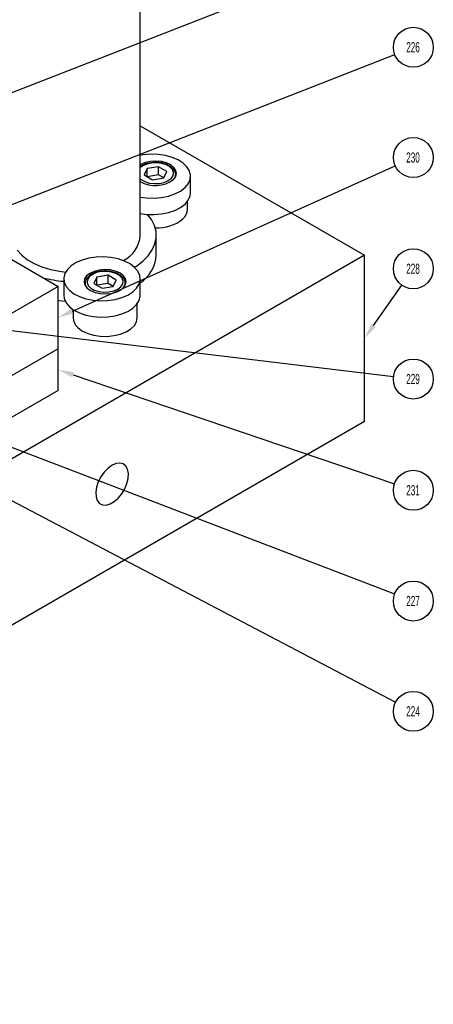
# Model space of a CAD drawing. Header units: inches. Extents: x 1880 to 2363, y -453 to -54.
# Tile 938 of 1056: x 2160.38 to 2164.44, y -431.03 to -421.38. Entities that reach past the tile are written whole.
import ezdxf

# ---------------------------------------------------------------- set-up
doc = ezdxf.new("R2010")
doc.units = ezdxf.units.IN
doc.header["$LTSCALE"] = 0.5
doc.header["$MEASUREMENT"] = 0
for name, color, linetype in [('DST-M-S', 53, 'Continuous'), ('PAD-M-S', 135, 'Continuous'), ('PBU-M-S', 8, 'Continuous'), ('SID-M-S', 105, 'Continuous'), ('SVF-M-S', 8, 'Continuous')]:
    doc.layers.add(name, color=color, linetype=linetype)
doc.styles.add('SLDTEXTSTYLE0', font='TXT', dxfattribs={"width": 0.595745})

msp = doc.modelspace()

# ---------------------------------------------------------------- linework, layer by layer
at = {"layer": 'DST-M-S', "linetype": 'Continuous', "lineweight": 25}
for p, q in [((2161.56613, -422.41551), (2163.76464, -423.68468)), ((2163.76464, -423.68468), (2153.86514, -429.39954)), ((2163.76464, -425.31776), (2163.76464, -423.68468)), ((2163.76464, -425.31776), (2153.86514, -431.03262)), ((2161.24992, -425.77376), (2161.21259, -425.81238)), ((2161.28976, -425.74495), (2161.24992, -425.77376)), ((2161.3296, -425.72776), (2161.28976, -425.74495)), ((2161.36694, -425.72328), (2161.3296, -425.72776)), ((2161.39942, -425.73178), (2161.36694, -425.72328)), ((2161.42502, -425.75273), (2161.39942, -425.73178)), ((2161.44212, -425.78482), (2161.42502, -425.75273)), ((2161.44964, -425.82602), (2161.44212, -425.78482)), ((2161.1801, -425.85839), (2161.15451, -425.90889)), ((2161.21259, -425.81238), (2161.1801, -425.85839)), ((2161.43471, -425.92502), (2161.44712, -425.87376)), ((2161.44712, -425.87376), (2161.44964, -425.82602)), ((2161.13741, -425.96072), (2161.12988, -426.01061)), ((2161.15451, -425.90889), (2161.13741, -425.96072)), ((2161.38392, -426.02523), (2161.4132, -425.97659)), ((2161.4132, -425.97659), (2161.43471, -425.92502)), ((2161.12988, -426.01061), (2161.13241, -426.05544)), ((2161.13241, -426.05544), (2161.14481, -426.09237)), ((2161.30984, -426.10187), (2161.34873, -426.06789)), ((2161.34873, -426.06789), (2161.38392, -426.02523)), ((2161.14481, -426.09237), (2161.16633, -426.11911)), ((2161.16633, -426.11911), (2161.1956, -426.13395)), ((2161.1956, -426.13395), (2161.23079, -426.13597)), ((2161.23079, -426.13597), (2161.26969, -426.12505)), ((2161.26969, -426.12505), (2161.30984, -426.10187))]:
    msp.add_line(p, q, dxfattribs=at)
at = {"layer": 'PAD-M-S', "linetype": 'Continuous', "lineweight": 25}
for p, q in [((2152.62771, -419.29632), (2160.75943, -423.99067)), ((2160.75943, -423.99067), (2159.25683, -424.8581)), ((2160.75943, -424.60307), (2160.75943, -423.99067)), ((2160.75943, -424.60307), (2159.35292, -425.41503))]:
    msp.add_line(p, q, dxfattribs=at)
at = {"layer": 'PBU-M-S', "linetype": 'Continuous', "lineweight": 25}
for p, q in [((2160.75943, -424.60307), (2159.35292, -425.41503)), ((2160.75943, -425.01134), (2160.75943, -424.60307)), ((2160.75943, -425.01134), (2156.16324, -427.66467))]:
    msp.add_line(p, q, dxfattribs=at)
at = {"layer": 'SID-M-S'}
for p, q in [((2157.02628, -423.36747), (2164.06169, -420.62549)), ((2157.87765, -424.13831), (2164.06181, -421.71681)), ((2160.90167, -424.2328), (2164.06561, -422.80759)), ((2163.85429, -424.37355), (2164.13168, -423.97853)), ((2159.40794, -424.3163), (2164.04972, -424.8764)), ((2157.26963, -424.50325), (2164.07071, -428.06806)), ((2157.50324, -424.49987), (2164.06124, -427.0073)), ((2160.90714, -424.85738), (2164.05873, -425.92787))]:
    msp.add_line(p, q, dxfattribs=at)
at = {"layer": 'SID-M-S', "color": 0}
for centre in [(2164.24431, -421.64535), (2164.24431, -422.72709), (2164.24431, -423.81813), (2164.24431, -424.89988), (2164.24431, -425.99091), (2164.24431, -427.0773), (2164.24431, -428.15905)]:
    msp.add_circle(centre, 0.196, dxfattribs=at)
at = {"layer": 'SID-M-S'}
for points in [[(2160.91235, -424.2565), (2160.75943, -424.29687), (2160.91235, -424.2565), (2160.89099, -424.20909)], [(2163.87556, -424.38849), (2163.76464, -424.50122), (2163.87556, -424.38849), (2163.83301, -424.35861)], [(2160.89878, -424.882), (2160.75943, -424.80721), (2160.89878, -424.882), (2160.91551, -424.83276)]]:
    msp.add_solid(points, dxfattribs=at)
at = {"layer": 'SVF-M-S', "linetype": 'Continuous', "lineweight": 25}
for p, q in [((2161.56613, -423.49179), (2161.56613, -419.34761)), ((2161.59605, -422.70051), (2161.56613, -422.70552)), ((2161.66863, -422.69452), (2161.59605, -422.70051)), ((2161.74185, -422.69681), (2161.66863, -422.69452)), ((2161.81288, -422.7073), (2161.74185, -422.69681)), ((2161.879, -422.72559), (2161.81288, -422.7073)), ((2161.57271, -422.79491), (2161.56613, -422.79871)), ((2161.61622, -422.77648), (2161.57271, -422.79491)), ((2161.63079, -422.7913), (2161.59042, -422.80875)), ((2161.63079, -422.7913), (2161.59042, -422.80875)), ((2161.6665, -422.76518), (2161.61622, -422.77648)), ((2161.67804, -422.78113), (2161.63079, -422.7913)), ((2161.67804, -422.78113), (2161.63079, -422.7913)), ((2161.72013, -422.76178), (2161.6665, -422.76518)), ((2161.72834, -422.77906), (2161.67804, -422.78113)), ((2161.72834, -422.77906), (2161.67804, -422.78113)), ((2161.77347, -422.7665), (2161.72013, -422.76178)), ((2161.77761, -422.78524), (2161.72834, -422.77906)), ((2161.77761, -422.78524), (2161.72834, -422.77906)), ((2161.82286, -422.77904), (2161.77347, -422.7665)), ((2161.82187, -422.79919), (2161.77761, -422.78524)), ((2161.82187, -422.79919), (2161.77761, -422.78524)), ((2161.85753, -422.81978), (2161.82187, -422.79919)), ((2161.85753, -422.81978), (2161.82187, -422.79919)), ((2161.86496, -422.79853), (2161.82286, -422.77904)), ((2161.89688, -422.82364), (2161.86496, -422.79853)), ((2161.93766, -422.75098), (2161.879, -422.72559)), ((2161.98662, -422.78249), (2161.93766, -422.75098)), ((2162.024, -422.8189), (2161.98662, -422.78249)), ((2161.58058, -422.80778), (2161.56613, -422.81736)), ((2161.58058, -422.80778), (2161.56613, -422.81736)), ((2161.59042, -422.80875), (2161.56613, -422.82625)), ((2161.59042, -422.80875), (2161.56613, -422.82625)), ((2161.59042, -422.80875), (2161.59042, -422.80875)), ((2161.59042, -422.80875), (2161.59042, -422.80875)), ((2161.63533, -422.83468), (2161.60592, -422.89805)), ((2161.63533, -422.83468), (2161.60592, -422.89805)), ((2161.60592, -422.89805), (2161.68628, -422.94444)), ((2161.60592, -422.89805), (2161.68628, -422.94444)), ((2161.74511, -422.8177), (2161.63533, -422.83468)), ((2161.74511, -422.8177), (2161.63533, -422.83468)), ((2161.63533, -422.91503), (2161.63533, -422.83468)), ((2161.63533, -422.91503), (2161.63533, -422.83468)), ((2161.74511, -422.89806), (2161.63535, -422.91504)), ((2161.74511, -422.89806), (2161.63535, -422.91504)), ((2161.82548, -422.86409), (2161.74511, -422.8177)), ((2161.74511, -422.89806), (2161.74511, -422.8177)), ((2161.82548, -422.86409), (2161.74511, -422.8177)), ((2161.74511, -422.89806), (2161.74511, -422.8177)), ((2161.79604, -422.92747), (2161.74511, -422.89806)), ((2161.79604, -422.92747), (2161.74511, -422.89806)), ((2161.79606, -422.92746), (2161.82548, -422.86409)), ((2161.79606, -422.92746), (2161.82548, -422.86409)), ((2161.88169, -422.84533), (2161.85753, -422.81978)), ((2161.88169, -422.84533), (2161.85753, -422.81978)), ((2161.87119, -422.93009), (2161.88881, -422.90281)), ((2161.87119, -422.93009), (2161.88881, -422.90281)), ((2161.89241, -422.87377), (2161.88169, -422.84533)), ((2161.89241, -422.87377), (2161.88169, -422.84533)), ((2161.88881, -422.90281), (2161.89241, -422.87377)), ((2161.88881, -422.90281), (2161.89241, -422.87377)), ((2161.91645, -422.85267), (2161.89688, -422.82364)), ((2161.91152, -422.90876), (2161.91239, -422.90175)), ((2161.91152, -422.90876), (2161.91239, -422.90175)), ((2161.91239, -422.90175), (2161.91255, -422.89714)), ((2161.91239, -422.90175), (2161.91255, -422.89714)), ((2161.91255, -422.91745), (2161.91255, -422.89714)), ((2161.91255, -422.91745), (2161.91255, -422.89714)), ((2161.91415, -422.91442), (2161.92234, -422.88363)), ((2161.92234, -422.88363), (2161.91645, -422.85267)), ((2162.04835, -422.85883), (2162.024, -422.8189)), ((2162.05873, -422.90073), (2162.04835, -422.85883)), ((2162.05476, -422.94299), (2162.05873, -422.90073)), ((2161.56613, -422.93589), (2161.57387, -422.94236)), ((2161.56613, -422.93589), (2161.57387, -422.94236)), ((2161.57387, -422.94236), (2161.60953, -422.96295)), ((2161.57387, -422.94236), (2161.60953, -422.96295)), ((2161.60953, -422.96295), (2161.65378, -422.9769)), ((2161.60953, -422.96295), (2161.65378, -422.9769)), ((2161.65378, -422.9769), (2161.70306, -422.98308)), ((2161.65378, -422.9769), (2161.70306, -422.98308)), ((2161.68628, -422.94444), (2161.79606, -422.92746)), ((2161.68628, -422.94444), (2161.79606, -422.92746)), ((2161.70306, -422.98308), (2161.75336, -422.98101)), ((2161.70306, -422.98308), (2161.75336, -422.98101)), ((2161.75336, -422.98101), (2161.8006, -422.97083)), ((2161.75336, -422.98101), (2161.8006, -422.97083)), ((2161.8006, -422.97083), (2161.84097, -422.95339)), ((2161.8006, -422.97083), (2161.84097, -422.95339)), ((2161.84097, -422.95339), (2161.87119, -422.93009)), ((2161.84097, -422.95339), (2161.87119, -422.93009)), ((2161.89244, -422.94293), (2161.91415, -422.91442)), ((2161.90399, -422.93028), (2161.91152, -422.90876)), ((2161.90399, -422.93028), (2161.91152, -422.90876)), ((2162.0049, -423.02217), (2162.03658, -422.984)), ((2162.03658, -422.984), (2162.05476, -422.94299)), ((2162.05909, -423.07096), (2162.05909, -422.91022)), ((2161.84326, -423.10587), (2161.90634, -423.0843)), ((2161.90634, -423.0843), (2161.96092, -423.05604)), ((2161.96092, -423.05604), (2162.0049, -423.02217)), ((2162.05476, -423.10373), (2162.05909, -423.07096)), ((2161.56613, -423.11493), (2161.62831, -423.12363)), ((2161.62831, -423.12363), (2161.70152, -423.12593)), ((2161.70152, -423.12593), (2161.7741, -423.11993)), ((2161.7741, -423.11993), (2161.84326, -423.10587)), ((2161.96092, -423.21677), (2162.0049, -423.1829)), ((2162.0049, -423.1829), (2162.03658, -423.14473)), ((2162.03066, -423.23469), (2162.03066, -423.15354)), ((2162.03658, -423.14473), (2162.05476, -423.10373)), ((2161.56613, -423.27566), (2161.62831, -423.28437)), ((2161.62831, -423.28437), (2161.70152, -423.28666)), ((2161.67562, -423.33553), (2161.63752, -423.28512)), ((2161.70152, -423.28666), (2161.7741, -423.28067)), ((2161.7741, -423.28067), (2161.84326, -423.26661)), ((2161.84326, -423.26661), (2161.90634, -423.24504)), ((2161.90634, -423.24504), (2161.96092, -423.21677)), ((2161.7051, -423.39382), (2161.67562, -423.33553)), ((2161.72086, -423.45386), (2161.7051, -423.39382)), ((2161.72262, -423.51457), (2161.72086, -423.45386)), ((2161.68426, -423.6337), (2161.71035, -423.57488)), ((2161.71035, -423.57488), (2161.72262, -423.51457)), ((2161.72361, -423.68468), (2161.72361, -423.49179)), ((2160.35885, -423.63721), (2160.40284, -423.68527)), ((2161.64482, -423.69), (2161.68426, -423.6337)), ((2160.40284, -423.68527), (2160.45875, -423.729)), ((2160.45875, -423.729), (2160.52532, -423.76743)), ((2160.52532, -423.76743), (2160.60107, -423.7997)), ((2160.93729, -423.75788), (2160.8885, -423.78948)), ((2160.99582, -423.73239), (2160.93729, -423.75788)), ((2161.06184, -423.71397), (2160.99582, -423.73239)), ((2161.13281, -423.70335), (2161.06184, -423.71397)), ((2161.20601, -423.70092), (2161.13281, -423.70335)), ((2161.27862, -423.70679), (2161.20601, -423.70092)), ((2161.34786, -423.72072), (2161.27862, -423.70679)), ((2161.41106, -423.74218), (2161.34786, -423.72072)), ((2161.46579, -423.77034), (2161.41106, -423.74218)), ((2161.50995, -423.80413), (2161.46579, -423.77034)), ((2161.52893, -423.79103), (2161.59273, -423.74275)), ((2161.59273, -423.74275), (2161.64482, -423.69)), ((2160.60107, -423.7997), (2160.68431, -423.8251)), ((2160.68431, -423.8251), (2160.77317, -423.84305)), ((2160.77317, -423.84305), (2160.83462, -423.85068)), ((2160.8272, -423.86593), (2160.81704, -423.90785)), ((2160.85133, -423.82596), (2160.8272, -423.86593)), ((2160.8885, -423.78948), (2160.85133, -423.82596)), ((2161.07181, -423.86348), (2161.04003, -423.88866)), ((2161.1138, -423.84392), (2161.07181, -423.86348)), ((2161.13662, -423.85599), (2161.09625, -423.87344)), ((2161.13662, -423.85599), (2161.09625, -423.87344)), ((2161.16313, -423.83129), (2161.1138, -423.84392)), ((2161.18386, -423.84582), (2161.13662, -423.85599)), ((2161.18386, -423.84582), (2161.13662, -423.85599)), ((2161.21643, -423.82647), (2161.16313, -423.83129)), ((2161.23416, -423.84374), (2161.18386, -423.84582)), ((2161.23416, -423.84374), (2161.18386, -423.84582)), ((2161.27009, -423.82977), (2161.21643, -423.82647)), ((2161.28344, -423.84993), (2161.23416, -423.84374)), ((2161.28344, -423.84993), (2161.23416, -423.84374)), ((2161.32043, -423.84098), (2161.27009, -423.82977)), ((2161.32769, -423.86388), (2161.28344, -423.84993)), ((2161.32769, -423.86388), (2161.28344, -423.84993)), ((2161.36403, -423.85933), (2161.32043, -423.84098)), ((2161.36335, -423.88446), (2161.32769, -423.86388)), ((2161.36335, -423.88446), (2161.32769, -423.86388)), ((2161.39792, -423.88357), (2161.36403, -423.85933)), ((2161.5093, -423.80352), (2161.52893, -423.79103)), ((2161.54184, -423.84224), (2161.50995, -423.80413)), ((2161.56025, -423.88321), (2161.54184, -423.84224)), ((2160.81673, -423.91666), (2160.81673, -424.0774)), ((2160.81704, -423.90785), (2160.82124, -423.9501)), ((2160.82124, -423.9501), (2160.83964, -423.99107)), ((2161.02062, -423.91772), (2161.01489, -423.94869)), ((2161.01489, -423.94869), (2161.02325, -423.97947)), ((2161.04003, -423.88866), (2161.02062, -423.91772)), ((2161.02467, -423.96183), (2161.02467, -423.98214)), ((2161.02467, -423.96183), (2161.02467, -423.98214)), ((2161.0247, -423.95987), (2161.02479, -423.96571)), ((2161.0247, -423.95987), (2161.02479, -423.96571)), ((2161.02479, -423.96571), (2161.03323, -423.99497)), ((2161.02479, -423.96571), (2161.03323, -423.99497)), ((2161.04841, -423.92401), (2161.04481, -423.95305)), ((2161.04841, -423.92401), (2161.04481, -423.95305)), ((2161.04481, -423.95305), (2161.05553, -423.9815)), ((2161.04481, -423.95305), (2161.05553, -423.9815)), ((2161.06603, -423.89674), (2161.04841, -423.92401)), ((2161.06603, -423.89674), (2161.04841, -423.92401)), ((2161.09625, -423.87344), (2161.06603, -423.89674)), ((2161.09625, -423.87344), (2161.06603, -423.89674)), ((2161.14116, -423.89936), (2161.11174, -423.96274)), ((2161.14116, -423.89936), (2161.11174, -423.96274)), ((2161.11174, -423.96274), (2161.19211, -424.00913)), ((2161.11174, -423.96274), (2161.19211, -424.00913)), ((2161.25094, -423.88238), (2161.14116, -423.89936)), ((2161.25094, -423.88238), (2161.14116, -423.89936)), ((2161.14116, -423.97972), (2161.14116, -423.89936)), ((2161.14116, -423.97972), (2161.14116, -423.89936)), ((2161.25094, -423.96275), (2161.14118, -423.97973)), ((2161.25094, -423.96275), (2161.14118, -423.97973)), ((2161.3313, -423.92877), (2161.25094, -423.88238)), ((2161.25094, -423.96275), (2161.25094, -423.88238)), ((2161.3313, -423.92877), (2161.25094, -423.88238)), ((2161.25094, -423.96275), (2161.25094, -423.88238)), ((2161.30187, -423.99215), (2161.25094, -423.96275)), ((2161.30187, -423.99215), (2161.25094, -423.96275)), ((2161.30189, -423.99215), (2161.3313, -423.92877)), ((2161.30189, -423.99215), (2161.3313, -423.92877)), ((2161.38752, -423.91001), (2161.36335, -423.88446)), ((2161.38752, -423.91001), (2161.36335, -423.88446)), ((2161.39824, -423.93846), (2161.38752, -423.91001)), ((2161.39824, -423.93846), (2161.38752, -423.91001)), ((2161.39464, -423.96749), (2161.39824, -423.93846)), ((2161.39464, -423.96749), (2161.39824, -423.93846)), ((2161.41979, -423.91204), (2161.39792, -423.88357)), ((2161.41821, -423.96643), (2161.41837, -423.96183)), ((2161.41821, -423.96643), (2161.41837, -423.96183)), ((2161.41837, -423.98214), (2161.41837, -423.96183)), ((2161.41837, -423.98214), (2161.41837, -423.96183)), ((2161.42815, -423.94282), (2161.41979, -423.91204)), ((2161.42243, -423.97379), (2161.42815, -423.94282)), ((2161.55429, -423.96739), (2161.56445, -423.92547)), ((2161.56445, -423.92547), (2161.56025, -423.88321)), ((2161.56476, -424.0774), (2161.56476, -423.91666)), ((2160.83964, -423.99107), (2160.87154, -424.02919)), ((2160.87154, -424.02919), (2160.9157, -424.06297)), ((2161.02325, -423.97947), (2161.04512, -424.00794)), ((2161.04512, -424.00794), (2161.07901, -424.03218)), ((2161.05553, -423.9815), (2161.07969, -424.00705)), ((2161.05553, -423.9815), (2161.07969, -424.00705)), ((2161.07901, -424.03218), (2161.12261, -424.05053)), ((2161.07969, -424.00705), (2161.11535, -424.02763)), ((2161.07969, -424.00705), (2161.11535, -424.02763)), ((2161.11535, -424.02763), (2161.15961, -424.04158)), ((2161.11535, -424.02763), (2161.15961, -424.04158)), ((2161.12261, -424.05053), (2161.17296, -424.06174)), ((2161.15961, -424.04158), (2161.20888, -424.04777)), ((2161.15961, -424.04158), (2161.20888, -424.04777)), ((2161.17296, -424.06174), (2161.22661, -424.06504)), ((2161.19211, -424.00913), (2161.30189, -423.99215)), ((2161.19211, -424.00913), (2161.30189, -423.99215)), ((2161.20888, -424.04777), (2161.25918, -424.04569)), ((2161.20888, -424.04777), (2161.25918, -424.04569)), ((2161.22661, -424.06504), (2161.27992, -424.06021)), ((2161.25918, -424.04569), (2161.30643, -424.03552)), ((2161.25918, -424.04569), (2161.30643, -424.03552)), ((2161.27992, -424.06021), (2161.32924, -424.04759)), ((2161.30643, -424.03552), (2161.3468, -424.01807)), ((2161.30643, -424.03552), (2161.3468, -424.01807)), ((2161.32924, -424.04759), (2161.37123, -424.02802)), ((2161.3468, -424.01807), (2161.37702, -423.99477)), ((2161.3468, -424.01807), (2161.37702, -423.99477)), ((2161.37123, -424.02802), (2161.40301, -424.00285)), ((2161.37702, -423.99477), (2161.39464, -423.96749)), ((2161.37702, -423.99477), (2161.39464, -423.96749)), ((2161.40301, -424.00285), (2161.42243, -423.97379)), ((2161.40982, -423.99497), (2161.41734, -423.97345)), ((2161.40982, -423.99497), (2161.41734, -423.97345)), ((2161.41734, -423.97345), (2161.41821, -423.96643)), ((2161.41734, -423.97345), (2161.41821, -423.96643)), ((2161.4442, -424.07544), (2161.49299, -424.04384)), ((2161.49299, -424.04384), (2161.53016, -424.00736)), ((2161.53016, -424.00736), (2161.55429, -423.96739)), ((2160.75943, -424.12763), (2160.7665, -424.12855)), ((2160.7665, -424.12855), (2160.83034, -424.13511)), ((2160.81673, -424.0774), (2160.82124, -424.11084)), ((2160.82124, -424.11084), (2160.83964, -424.15181)), ((2160.83964, -424.15181), (2160.87154, -424.18992)), ((2160.9157, -424.06297), (2160.97043, -424.09114)), ((2160.97043, -424.09114), (2161.03363, -424.1126)), ((2161.03363, -424.1126), (2161.10287, -424.12653)), ((2161.10287, -424.12653), (2161.17548, -424.13239)), ((2161.17548, -424.13239), (2161.24868, -424.12997)), ((2161.24868, -424.12997), (2161.31965, -424.11934)), ((2161.31965, -424.11934), (2161.38567, -424.10093)), ((2161.38567, -424.10093), (2161.4442, -424.07544)), ((2161.53016, -424.1681), (2161.55429, -424.12813)), ((2161.55429, -424.12813), (2161.56445, -424.08621)), ((2161.56445, -424.08621), (2161.56476, -424.0774)), ((2160.87154, -424.18992), (2160.9157, -424.22371)), ((2160.90656, -424.21777), (2160.90656, -424.29937)), ((2160.9157, -424.22371), (2160.97043, -424.25188)), ((2160.97043, -424.25188), (2161.03363, -424.27334)), ((2161.38567, -424.26167), (2161.4442, -424.23617)), ((2161.4442, -424.23617), (2161.49299, -424.20458)), ((2161.49299, -424.20458), (2161.53016, -424.1681)), ((2161.53648, -424.29937), (2161.53648, -424.15975)), ((2161.03363, -424.27334), (2161.10287, -424.28727)), ((2161.10287, -424.28727), (2161.17548, -424.29313)), ((2161.17548, -424.29313), (2161.24868, -424.2907)), ((2161.24868, -424.2907), (2161.31965, -424.28008)), ((2161.31965, -424.28008), (2161.38567, -424.26167)), ((2161.50823, -424.37463), (2161.52956, -424.33729)), ((2161.52956, -424.33729), (2161.53648, -424.29937)), ((2160.95272, -424.39414), (2160.99429, -424.42528)), ((2160.99429, -424.42528), (2161.04649, -424.45053)), ((2161.37088, -424.45945), (2161.427, -424.43718)), ((2161.427, -424.43718), (2161.47351, -424.40846)), ((2161.47351, -424.40846), (2161.50823, -424.37463)), ((2161.04649, -424.45053), (2161.10687, -424.46872)), ((2161.10687, -424.46872), (2161.17261, -424.47899)), ((2161.17261, -424.47899), (2161.24064, -424.48086)), ((2161.24064, -424.48086), (2161.30777, -424.47425)), ((2161.30777, -424.47425), (2161.37088, -424.45945))]:
    msp.add_line(p, q, dxfattribs=at)
for centre, radius, start, end in [((2161.71347, -422.70128), 0.30071, 240.662155, 306.524235), ((2161.90167, -423.23042), 0.12906, 310.227731, 358.105439), ((2161.73473, -423.01771), 0.3994, 266.843148, 308.804063), ((2161.26278, -423.46609), 0.30443, 296.825583, 355.157149), ((2161.36758, -423.66093), 0.35683, 303.810521, 356.184102), ((2160.92493, -422.69371), 1.25206, 255.597637, 265.042334), ((2161.0359, -424.29499), 0.12942, 181.939465, 230.000545)]:
    msp.add_arc(centre, radius, start, end, dxfattribs=at)
for points, knots in [([(2161.65829, -422.78127), (2161.65233, -422.78214), (2161.63021, -422.78535), (2161.6041, -422.79525), (2161.58607, -422.80485), (2161.58058, -422.80778)], [0, 0, 0, 0, 0.2043943, 0.7576381, 1, 1, 1, 1]), ([(2161.65829, -422.78127), (2161.65233, -422.78214), (2161.63021, -422.78535), (2161.6041, -422.79525), (2161.58607, -422.80485), (2161.58058, -422.80778)], [0, 0, 0, 0, 0.2043943, 0.7576381, 1, 1, 1, 1]), ([(2161.91215, -422.9027), (2161.91224, -422.90234), (2161.91495, -422.89169), (2161.90908, -422.86986), (2161.89367, -422.84114), (2161.86668, -422.81621), (2161.83056, -422.79602), (2161.78657, -422.78174), (2161.73809, -422.77487), (2161.69391, -422.77444), (2161.66822, -422.77937), (2161.65829, -422.78127)], [0, 0, 0, 0, 0.0044009, 0.1295137, 0.2526128, 0.3795604, 0.512071, 0.646756, 0.7812039, 0.9154424, 1, 1, 1, 1]), ([(2161.91215, -422.9027), (2161.91224, -422.90234), (2161.91495, -422.89169), (2161.90908, -422.86986), (2161.89367, -422.84114), (2161.86668, -422.81621), (2161.83056, -422.79602), (2161.78657, -422.78174), (2161.73809, -422.77487), (2161.69391, -422.77444), (2161.66822, -422.77937), (2161.65829, -422.78127)], [0, 0, 0, 0, 0.0044009, 0.1295137, 0.2526128, 0.3795604, 0.512071, 0.646756, 0.7812039, 0.9154424, 1, 1, 1, 1]), ([(2161.16412, -423.84595), (2161.15815, -423.84682), (2161.13603, -423.85004), (2161.10992, -423.85993), (2161.0919, -423.86954), (2161.08641, -423.87246)], [0, 0, 0, 0, 0.2043943, 0.7576381, 1, 1, 1, 1]), ([(2161.16412, -423.84595), (2161.15815, -423.84682), (2161.13603, -423.85004), (2161.10992, -423.85993), (2161.0919, -423.86954), (2161.08641, -423.87246)], [0, 0, 0, 0, 0.2043943, 0.7576381, 1, 1, 1, 1]), ([(2161.41798, -423.96739), (2161.41807, -423.96702), (2161.42077, -423.95638), (2161.4149, -423.93455), (2161.39949, -423.90583), (2161.37251, -423.88089), (2161.33639, -423.8607), (2161.29239, -423.84643), (2161.24391, -423.83955), (2161.19973, -423.83913), (2161.17405, -423.84405), (2161.16412, -423.84595)], [0, 0, 0, 0, 0.0044009, 0.1295137, 0.2526128, 0.3795604, 0.512071, 0.646756, 0.7812039, 0.9154424, 1, 1, 1, 1]), ([(2161.41798, -423.96739), (2161.41807, -423.96702), (2161.42077, -423.95638), (2161.4149, -423.93455), (2161.39949, -423.90583), (2161.37251, -423.88089), (2161.33639, -423.8607), (2161.29239, -423.84643), (2161.24391, -423.83955), (2161.19973, -423.83913), (2161.17405, -423.84405), (2161.16412, -423.84595)], [0, 0, 0, 0, 0.0044009, 0.1295137, 0.2526128, 0.3795604, 0.512071, 0.646756, 0.7812039, 0.9154424, 1, 1, 1, 1]), ([(2161.08641, -423.87246), (2161.08017, -423.87636), (2161.06205, -423.8877), (2161.04087, -423.91002), (2161.0264, -423.93631), (2161.02633, -423.95309), (2161.02631, -423.95966)], [0, 0, 0, 0, 0.176727, 0.5132924, 0.8093523, 1, 1, 1, 1]), ([(2161.08641, -423.87246), (2161.08017, -423.87636), (2161.06205, -423.8877), (2161.04087, -423.91002), (2161.0264, -423.93631), (2161.02633, -423.95309), (2161.02631, -423.95966)], [0, 0, 0, 0, 0.176727, 0.5132924, 0.8093523, 1, 1, 1, 1])]:
    msp.add_open_spline(points, degree=3, knots=knots, dxfattribs=at)

# ---------------------------------------------------------------- texts
at = {"layer": 'SID-M-S', "color": 0, "char_height": 0.1, "attachment_point": 2, "style": 'SLDTEXTSTYLE0'}
for s, insert in [('226', (2164.24129, -421.59497)), ('230', (2164.24129, -422.67672)), ('228', (2164.24129, -423.76776)), ('229', (2164.24129, -424.8495)), ('231', (2164.24129, -425.94054)), ('227', (2164.24129, -427.02693)), ('224', (2164.24129, -428.10868))]:
    msp.add_mtext(s, dxfattribs=dict(at, insert=insert))

doc.saveas('drawing.dxf')
